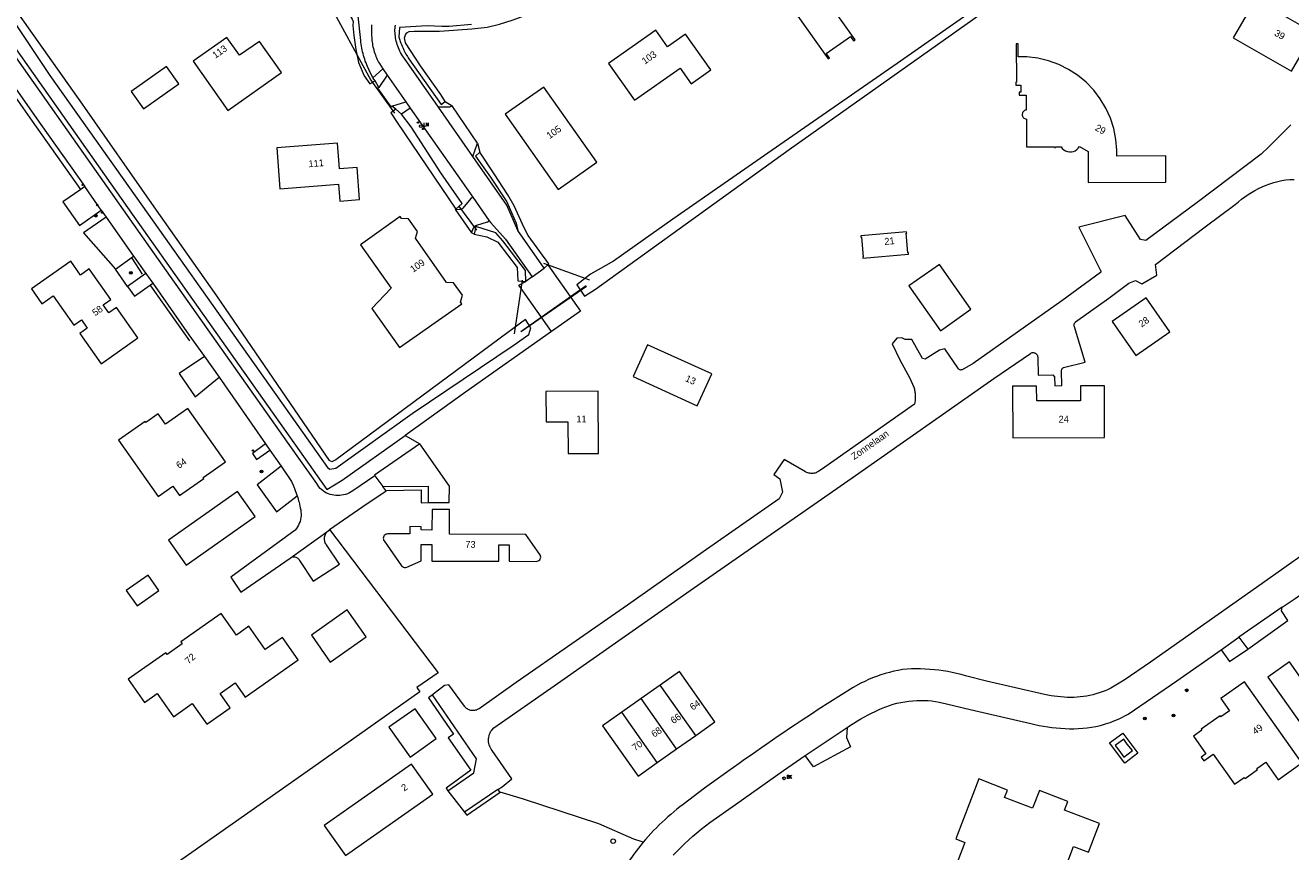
# Model space of a CAD drawing. Header units: metres. Extents: x 138165 to 154469, y 480134 to 494189.
# Tile 375 of 656: x 150321 to 150553, y 482721 to 482873. Entities that reach past the tile are written whole.
import ezdxf

# ---------------------------------------------------------------- set-up
doc = ezdxf.new("R2010")
doc.units = ezdxf.units.M
doc.header["$LTSCALE"] = 0.001
doc.header["$MEASUREMENT"] = 0
for name, color, linetype, lineweight in [('Level 5', 7, 'Continuous', 0), ('TOP-L-duiker', 7, 'Continuous', 0), ('TOP-L-terrein schutting raster hek leuning', 7, 'Continuous', 0), ('TOP-L-topo objecten punt', 7, 'Continuous', 0), ('TOP-L-topo objecten vlak', 7, 'Continuous', 0), ('TOP-T-topo huisnummering naamgeving', 7, 'Continuous', 0)]:
    doc.layers.add(name, color=color, linetype=linetype, lineweight=lineweight)
doc.styles.add('Style-INTL_ISO', font='INTL_ISO.shx')
doc.styles.add('Style-STANDARD', font='STANDARD.shx')

# ---------------------------------------------------------------- blocks, each defined once
blk = doc.blocks.new('24')
at = {"layer": 'TOP-L-topo objecten punt', "color": 7, "linetype": 'Continuous', "lineweight": 0}
for radius in [0.025, 0.0182, 0.0115, 0.005]:
    blk.add_circle((0, 0), radius, dxfattribs=at)
blk = doc.blocks.new('*U13')
at = {"layer": 'Level 5', "color": 7, "linetype": 'Continuous', "lineweight": 0}
blk.add_circle((0, 0), 0.0415, dxfattribs=at)
blk = doc.blocks.new('150')
at = {"layer": 'Level 5', "color": 7, "linetype": 'Continuous', "lineweight": 0}
blk.add_blockref('*U13', (0, 0), dxfattribs=at)
blk = doc.blocks.new('72')
at = {"layer": 'TOP-L-topo objecten punt', "color": 7, "linetype": 'Continuous', "lineweight": 0}
blk.add_circle((0, 0), 0.025, dxfattribs=at)
at = {"layer": 'TOP-L-topo objecten punt', "color": 7, "linetype": 'Continuous', "lineweight": 0, "style": 'Style-STANDARD'}
blk.add_text('BK', height=0.06, dxfattribs=at).set_placement((0.0483, 0))
blk = doc.blocks.new('10')
at = {"layer": 'TOP-L-topo objecten punt', "linetype": 'Continuous', "lineweight": 0}
blk.add_circle((0, 0), 0.0125, dxfattribs=at)
blk = doc.blocks.new('16')
at = {"layer": 'TOP-L-topo objecten punt', "color": 7, "linetype": 'Continuous', "lineweight": 0}
blk.add_circle((0, 0), 0.025, dxfattribs=at)
at = {"layer": 'TOP-L-topo objecten punt', "color": 7, "linetype": 'Continuous', "lineweight": 0, "style": 'Style-STANDARD'}
blk.add_text('LM', height=0.06, dxfattribs=at).set_placement((0.0483, 0))

msp = doc.modelspace()

# ---------------------------------------------------------------- linework, layer by layer
at = {"layer": 'TOP-L-duiker', "flags": 128}
for points in [[(150369.09, 482882.58), (150376.45, 482877.44), (150384.56, 482862.56), (150388.86, 482856.51)], [(150400.6, 482839.57), (150403.89, 482835.14)], [(150424.58, 482825.96), (150416.15, 482828.99)], [(150412.23, 482825.98), (150410.78, 482816.14)], [(150411.94, 482816.59), (150423.93, 482824.98)], [(150412.08, 482816.62), (150423.94, 482824.9)]]:
    msp.add_lwpolyline(points, dxfattribs=at)
at = {"layer": 'TOP-L-terrein schutting raster hek leuning', "flags": 128}
for points in [[(150186.12, 483061.5), (150184.59, 483060.26), (150234.09, 482989.81), (150293.27, 482905.81), (150341.26, 482837.6), (150376.55, 482787.71), (150379.33, 482789.41), (150390.83, 482797.57)], [(150342.85, 482827.08), (150340.93, 482830)], [(150351.47, 482814.86), (150344.33, 482824.94)]]:
    msp.add_lwpolyline(points, dxfattribs=at)
at = {"layer": 'TOP-L-topo objecten vlak', "flags": 128}
for points in [[(150309.14, 483130.25), (150308.76, 483130.11), (150302.38, 483138.95), (150299.01, 483139.48), (150296.63, 483139.05), (150292.94, 483136.6), (150186.12, 483061.5), (150184.59, 483060.26), (150234.09, 482989.81), (150293.27, 482905.81), (150341.26, 482837.6), (150376.55, 482787.71), (150379.33, 482789.41), (150390.83, 482797.57)], [(150410.74, 482814.18), (150413.45, 482816.05), (150413.8, 482817.24), (150412.85, 482818.77), (150409.6, 482816.41), (150378.18, 482793.12), (150377.44, 482792.79), (150377, 482793.01), (150356.4, 482823.13), (150344.96, 482839.37), (150331.86, 482858.14), (150305.72, 482895.09), (150277.4, 482935.25), (150248.01, 482976.95), (150216.09, 483021.91)], [(150219.12, 483015.88), (150232.08, 482996.87), (150241.74, 482983.33), (150260.53, 482956.69), (150278.77, 482931.03), (150295.2, 482907.48), (150305.56, 482892.65), (150317.77, 482875.62), (150325.93, 482863.41), (150343.86, 482838.01), (150376.65, 482791.73), (150377.07, 482791.44), (150378.17, 482791.58), (150392.09, 482801.62), (150410.74, 482814.18)], [(150582.7, 482937.28), (150582.31, 482937.03), (150580.04, 482935.41), (150547.33, 482912.31), (150521.57, 482894.18), (150480.76, 482865.58), (150460.12, 482851.27), (150439.77, 482837.15), (150428.89, 482829.47), (150424.73, 482827.04), (150422.21, 482825.1), (150423.61, 482823.06), (150425.63, 482824.31), (150461.02, 482849.85), (150501.43, 482878.57), (150522.22, 482893.16), (150543.15, 482907.61), (150582.9, 482936.02), (150583.34, 482936.37)], [(150385.32, 482790.23), (150381.29, 482787.46), (150380.65, 482787.09), (150380.31, 482786.94), (150379.95, 482786.82), (150379.59, 482786.73), (150379.23, 482786.66), (150378.89, 482786.62), (150378.53, 482786.61), (150378.18, 482786.62), (150377.83, 482786.65), (150377.48, 482786.72), (150377.14, 482786.8), (150376.81, 482786.91), (150376.49, 482787.06), (150376.18, 482787.23), (150375.88, 482787.44), (150375.59, 482787.66), (150375.33, 482787.91), (150375.08, 482788.19), (150374.87, 482788.47), (150374.67, 482788.78), (150370.05, 482795.34), (150344.29, 482831.85), (150289.82, 482909.17)], [(150473.04, 482869.89), (150459.75, 482888.75), (150454.81, 482885.28), (150468.1, 482866.41), (150468.36, 482866.6), (150467.79, 482867.41), (150472.2, 482870.52), (150472.78, 482869.71), (150473.04, 482869.89)], [(150398.16, 482858.61), (150397.37, 482859.89), (150393.63, 482865.18), (150390.87, 482869.35), (150390.7, 482870.24), (150390.9, 482870.82), (150391.11, 482871.16), (150391.58, 482871.4), (150392.47, 482871.5), (150397.08, 482871.47), (150402.99, 482871.91), (150405.83, 482872.25), (150408.08, 482872.77), (150410.57, 482873.59), (150414.02, 482874.82), (150417.3, 482876.22), (150420.41, 482877.72), (150425.9, 482880.87), (150427.23, 482881.76)], [(150375.68, 482877.09), (150377.39, 482876.2), (150379.2, 482875.24), (150380.45, 482874.7), (150380.77, 482874.31), (150381.16, 482873.71), (150381.34, 482873.24), (150381.3, 482872.5), (150381.45, 482870.68), (150381.84, 482868.16), (150382.3, 482865.74), (150383.34, 482863.35), (150384.38, 482861.89), (150385.33, 482862.4)], [(150552.82, 482864.15), (150556.86, 482871.17), (150546.2, 482877.31), (150542.16, 482870.28), (150552.82, 482864.15)], [(150384.95, 482862.98), (150384.25, 482864.38), (150383.95, 482865.02), (150383.81, 482865.35), (150383.68, 482865.68), (150383.55, 482866.02), (150383.44, 482866.36), (150383.33, 482866.7), (150383.23, 482867.04), (150383.14, 482867.38), (150383.05, 482867.72), (150382.98, 482868.06), (150382.91, 482868.41), (150382.85, 482868.76), (150382.8, 482869.11), (150382.76, 482869.46), (150382.73, 482869.81), (150382.25, 482874.25)], [(150384.67, 482872.65), (150384.66, 482872.37), (150384.66, 482872.08), (150384.67, 482871.8), (150384.67, 482871.52), (150384.68, 482871.23), (150384.7, 482870.95), (150384.71, 482870.66), (150384.73, 482870.37), (150384.75, 482870.08), (150384.77, 482869.79), (150384.8, 482869.5), (150384.84, 482869.22), (150384.89, 482868.93), (150384.95, 482868.63), (150385.02, 482868.33), (150385.1, 482868.02), (150385.19, 482867.73), (150385.29, 482867.43), (150385.39, 482867.14), (150385.5, 482866.85), (150385.61, 482866.59), (150385.73, 482866.33), (150385.86, 482866.07), (150385.99, 482865.82), (150386.12, 482865.57), (150386.42, 482865.09), (150386.73, 482864.62)], [(150396.92, 482857.6), (150390.71, 482866.47), (150390.52, 482866.73), (150390.34, 482867), (150390.17, 482867.28), (150390.01, 482867.56), (150389.87, 482867.84), (150389.73, 482868.14), (150389.6, 482868.43), (150389.49, 482868.73), (150389.39, 482869.03), (150389.3, 482869.34), (150389.22, 482869.65), (150389.15, 482869.97), (150389.09, 482870.28), (150389.05, 482870.6), (150389.01, 482870.88), (150388.98, 482871.17), (150388.96, 482871.46), (150388.96, 482871.75), (150388.99, 482872.03), (150389.03, 482872.3), (150389.09, 482872.57)], [(150402.94, 482872.72), (150401.59, 482872.56), (150400.24, 482872.44), (150398.89, 482872.37), (150397.54, 482872.35), (150396.18, 482872.38), (150394.84, 482872.45), (150389.82, 482872.17), (150389.69, 482870.41), (150389.86, 482869.85), (150389.95, 482869.58), (150390.05, 482869.3), (150390.15, 482869.03), (150390.26, 482868.76), (150390.38, 482868.49), (150390.5, 482868.22), (150390.61, 482867.99), (150390.73, 482867.76), (150390.85, 482867.53), (150390.98, 482867.3), (150391.11, 482867.07), (150391.24, 482866.85), (150391.38, 482866.63), (150391.52, 482866.41), (150397.39, 482858.07), (150398.16, 482858.61)], [(150368.22, 482863.91), (150364.19, 482869.63), (150360.57, 482867.09), (150358.27, 482870.36), (150352.07, 482865.99), (150358.41, 482857), (150368.22, 482863.91)], [(150442.06, 482870.96), (150438.79, 482868.65), (150436.66, 482871.68), (150428, 482865.57), (150432.72, 482858.87), (150441.06, 482864.74), (150443.07, 482861.88), (150446.67, 482864.42), (150442.06, 482870.96)], [(150331.57, 482842.52), (150322.74, 482855.06), (150313.3, 482868.42), (150309.94, 482866.27), (150308.93, 482866.54)], [(150313.76, 482869.29), (150324.27, 482854.4), (150332.27, 482843.07)], [(150504.35, 482855.42), (150504.36, 482850.32), (150509.48, 482850.32), (150509.48, 482850.23), (150509.66, 482850.23), (150509.66, 482850.33), (150510.69, 482850.33), (150510.91, 482850.03), (150511.18, 482849.79), (150511.5, 482849.6), (150511.84, 482849.47), (150512.2, 482849.41), (150512.57, 482849.42), (150512.93, 482849.49), (150513.27, 482849.64), (150513.57, 482849.84), (150513.83, 482850.09), (150514.04, 482850.4), (150515.64, 482849.51), (150515.64, 482843.84), (150529.82, 482843.87), (150529.81, 482848.67), (150520.86, 482848.66), (150520.86, 482848.77), (150520.85, 482849.71), (150520.7, 482851.7), (150520.31, 482853.67), (150519.7, 482855.57), (150518.89, 482857.4), (150517.86, 482859.11), (150516.65, 482860.71), (150515.26, 482862.15), (150513.72, 482863.42), (150512.05, 482864.51), (150510.25, 482865.4), (150508.37, 482866.08), (150506.43, 482866.54), (150504.44, 482866.78), (150502.82, 482866.8), (150502.82, 482869.2), (150502.51, 482869.2), (150502.52, 482862.14), (150502.45, 482862.14), (150502.45, 482861.62), (150503.32, 482861.62), (150503.32, 482860.34), (150503.02, 482860.34), (150503.02, 482859.8), (150503.37, 482859.8), (150504.3, 482859.76), (150504.3, 482857.06), (150504.14, 482857.02), (150504, 482856.96), (150503.87, 482856.86), (150503.76, 482856.74), (150503.67, 482856.61), (150503.62, 482856.46), (150503.59, 482856.3), (150503.6, 482856.14), (150503.63, 482855.98), (150503.7, 482855.83), (150503.79, 482855.7), (150503.91, 482855.59), (150504.05, 482855.51), (150504.2, 482855.45), (150504.35, 482855.42)], [(150340.76, 482860.48), (150342.99, 482857.31), (150349.45, 482861.86), (150347.22, 482865.03), (150340.76, 482860.48)], [(150384.95, 482862.98), (150386.73, 482864.62)], [(150385.33, 482862.4), (150384.95, 482862.98)], [(150387.52, 482863.47), (150386.01, 482861.18)], [(150386.73, 482864.62), (150387.52, 482863.47)], [(150387.52, 482863.47), (150390.97, 482858.58)], [(150386.01, 482861.18), (150385.33, 482862.4)], [(150386.01, 482861.18), (150385.8, 482861.06), (150388.23, 482857.63), (150388.42, 482857.76)], [(150425.84, 482847.52), (150416.16, 482861.27), (150409.11, 482856.3), (150418.8, 482842.55), (150425.84, 482847.52)], [(150388.42, 482857.76), (150390.97, 482858.58)], [(150390.97, 482858.58), (150391.77, 482857.44)], [(150398.16, 482858.61), (150399.43, 482857.81)], [(150389.13, 482857.2), (150388.24, 482856.56), (150389.39, 482854.77), (150400.09, 482838.98)], [(150389.13, 482857.2), (150388.42, 482857.76)], [(150390.16, 482856.34), (150389.13, 482857.2)], [(150391.77, 482857.44), (150390.16, 482856.34)], [(150400.09, 482838.98), (150401.24, 482839.98), (150397.35, 482845.62), (150391.94, 482854.03), (150390.16, 482856.34)], [(150391.77, 482857.44), (150399.28, 482846.71), (150403.19, 482841.14)], [(150399.43, 482857.81), (150398.91, 482857.58), (150396.92, 482857.6)], [(150403.21, 482848.58), (150396.92, 482857.6)], [(150404.04, 482851), (150399.43, 482857.81)], [(150552.66, 482854.39), (150551.99, 482853.71), (150551.32, 482853.03), (150550.65, 482852.36), (150549.98, 482851.69), (150549.31, 482851.02), (150548.63, 482850.35), (150547.27, 482849.03), (150535.53, 482840.15), (150526.2, 482833.24), (150525.22, 482833.4), (150522.42, 482837.79), (150513.93, 482835.63), (150517.9, 482827.75), (150517.94, 482827.68), (150517.96, 482827.62), (150517.96, 482827.56), (150517.95, 482827.5), (150517.93, 482827.45), (150517.89, 482827.4), (150517.87, 482827.39), (150510.84, 482822.21), (150494.6, 482810.75), (150492.59, 482809.61), (150492.51, 482809.57), (150492.42, 482809.55), (150492.33, 482809.54), (150492.25, 482809.55), (150492.16, 482809.58), (150492.08, 482809.62), (150492.01, 482809.67), (150491.95, 482809.74), (150491.94, 482809.76), (150491.8, 482809.96), (150489.45, 482813.44), (150488.48, 482813.2), (150485.88, 482811.56), (150485.38, 482811.65), (150483.42, 482815.11), (150482.2, 482815.1), (150481.59, 482815.4), (150480.68, 482815.39), (150479.8, 482814.31), (150481.2, 482811.4), (150483.08, 482808.04), (150483.81, 482806.43), (150483.85, 482806.24), (150483.89, 482806.06), (150483.92, 482805.87), (150483.95, 482805.68), (150483.98, 482805.49), (150484, 482805.3), (150484.01, 482805.11), (150484.02, 482804.92), (150484.03, 482804.72), (150484.03, 482804.51), (150484.02, 482804.3), (150484.02, 482804.1), (150484, 482803.89), (150483.98, 482803.68), (150483.92, 482803.28), (150474.28, 482796.52), (150466.9, 482791.38), (150466.41, 482791.04), (150466.25, 482790.94), (150466.08, 482790.85), (150465.91, 482790.78), (150465.73, 482790.72), (150465.54, 482790.68), (150465.35, 482790.65), (150465.16, 482790.64), (150464.97, 482790.64), (150464.78, 482790.66), (150464.6, 482790.7), (150464.42, 482790.75), (150464.24, 482790.82), (150464.07, 482790.9), (150464.01, 482790.93), (150460.11, 482793.16), (150458.21, 482790.44), (150459.27, 482789.64), (150459.78, 482787.22), (150459.17, 482786.02), (150445.9, 482776.72), (150431.47, 482766.58), (150411.09, 482752.43), (150404.33, 482747.63), (150404.18, 482747.53), (150404.03, 482747.46), (150403.87, 482747.39), (150403.7, 482747.34), (150403.53, 482747.31), (150403.36, 482747.29), (150403.19, 482747.28), (150403.01, 482747.3), (150402.84, 482747.33), (150402.67, 482747.37), (150402.51, 482747.43), (150402.36, 482747.5), (150402.21, 482747.59), (150402.07, 482747.7), (150401.94, 482747.81), (150401.82, 482747.93), (150401.74, 482748.04), (150401.49, 482748.37), (150398.8, 482751.97), (150398.04, 482751.9), (150395.83, 482750.15)], [(150378.82, 482846.32), (150378.46, 482851.03), (150367.36, 482850.16), (150367.94, 482842.66), (150378.66, 482843.49), (150378.9, 482840.44), (150382.5, 482840.72), (150382.05, 482846.57), (150378.82, 482846.32)], [(150403.21, 482848.58), (150404.04, 482851)], [(150404.04, 482851), (150404.47, 482849.4)], [(150404.47, 482849.4), (150403.68, 482848.64), (150406.44, 482844.82), (150409.43, 482840.31), (150411.14, 482836.42), (150411.41, 482835.04)], [(150416.93, 482828.79), (150417.11, 482828.95), (150413.33, 482834.14), (150412.58, 482835.56), (150410.73, 482839.57), (150409.62, 482841.6), (150407.11, 482845.43), (150404.47, 482849.4)], [(150411.41, 482835.04), (150409.43, 482839.69), (150403.21, 482848.58)], [(150407.75, 482732.88), (150408.58, 482733.35), (150410.33, 482734.83), (150406.71, 482740.01), (150406.55, 482740.24), (150406.4, 482740.48), (150406.28, 482740.74), (150406.18, 482741.01), (150406.11, 482741.28), (150406.06, 482741.56), (150406.05, 482741.84), (150406.06, 482742.13), (150406.1, 482742.41), (150406.16, 482742.7), (150406.25, 482742.97), (150406.37, 482743.24), (150406.51, 482743.5), (150406.66, 482743.74), (150407.04, 482744.16), (150418.04, 482751.82), (150443.52, 482769.64), (150472.5, 482789.82), (150498.4, 482808.02), (150505.09, 482812.58), (150505.19, 482812.64), (150505.3, 482812.69), (150505.41, 482812.72), (150505.52, 482812.73), (150505.64, 482812.73), (150505.76, 482812.71), (150505.87, 482812.68), (150505.98, 482812.63), (150506.07, 482812.57), (150506.16, 482812.49), (150506.24, 482812.4), (150506.31, 482812.31), (150506.36, 482812.2), (150506.4, 482812.09), (150506.42, 482811.98), (150506.42, 482811.9), (150506.42, 482811.79), (150506.5, 482808.62), (150509.17, 482808.68), (150509.47, 482808.27), (150509.56, 482806.68), (150510.84, 482806.73), (150510.79, 482809.42), (150510.79, 482809.53), (150510.8, 482809.62), (150510.82, 482809.7), (150510.86, 482809.78), (150510.91, 482809.85), (150510.97, 482809.91), (150511.05, 482809.96), (150511.13, 482809.99), (150511.15, 482810), (150515.09, 482811.01), (150513.12, 482817.42), (150513.08, 482817.54), (150513.06, 482817.65), (150513.05, 482817.76), (150513.06, 482817.86), (150513.09, 482817.97), (150513.12, 482818.06), (150513.18, 482818.16), (150513.25, 482818.24), (150513.32, 482818.31), (150513.35, 482818.33), (150519.39, 482822.71), (150523.08, 482825.41), (150524.27, 482825.93), (150525.46, 482825.32), (150528.16, 482826.89), (150527.97, 482828.85), (150536.99, 482835.69), (150542.53, 482839.83), (150543.08, 482840.31), (150543.65, 482840.77), (150544.25, 482841.21), (150544.86, 482841.62), (150545.48, 482842.01), (150546.12, 482842.37), (150546.77, 482842.71), (150547.44, 482843.02), (150548.14, 482843.31), (150548.84, 482843.58), (150549.56, 482843.82), (150550.29, 482844.03), (150551.03, 482844.2), (150551.77, 482844.32), (150552.52, 482844.38), (150553.27, 482844.39)], [(150331.57, 482842.52), (150328.29, 482840.26), (150331.3, 482835.97), (150335.27, 482838.75)], [(150332.27, 482843.07), (150331.57, 482842.52)], [(150335.27, 482838.75), (150332.27, 482843.07)], [(150403.19, 482841.14), (150402.81, 482840.91), (150401.4, 482839.13), (150401.33, 482839.06), (150401.25, 482838.99), (150401.15, 482838.94), (150401.06, 482838.9), (150400.95, 482838.88), (150400.91, 482838.87), (150400.82, 482838.87), (150400.05, 482838.81)], [(150403.19, 482841.14), (150406.21, 482836.84)], [(150336.19, 482837.51), (150332.04, 482834.62), (150337.89, 482828)], [(150335.27, 482838.75), (150336.19, 482837.51)], [(150336.19, 482837.51), (150341.21, 482830.33)], [(150389.94, 482837.59), (150382.66, 482832.46), (150388.28, 482824.49), (150384.77, 482820.79), (150389.81, 482813.64), (150401.17, 482821.65), (150400.94, 482821.97), (150401.3, 482823.2), (150399.68, 482825.49), (150398.41, 482825.57), (150392.7, 482833.66), (150393.06, 482834.89), (150391.45, 482837.18), (150390.17, 482837.26), (150389.94, 482837.59)], [(150400.05, 482838.81), (150400.09, 482838.98)], [(150400.05, 482838.81), (150402.97, 482834.6)], [(150402.97, 482834.6), (150403.35, 482835.53), (150403.4, 482835.64), (150403.47, 482835.73), (150403.54, 482835.81), (150403.63, 482835.88), (150403.73, 482835.94), (150403.83, 482835.99), (150403.86, 482836), (150403.95, 482836.02), (150405.86, 482836.62), (150406.21, 482836.84)], [(150412.89, 482825.73), (150412.82, 482827.72), (150408.71, 482833.17), (150407.42, 482834.64), (150403.77, 482835.78), (150403.45, 482834.39)], [(150406.21, 482836.84), (150406.47, 482836.47), (150409.18, 482833.48), (150414.05, 482826.59)], [(150416.26, 482828.19), (150411.41, 482835.04)], [(150474.46, 482829.99), (150482.83, 482830.75), (150482.8, 482830.99), (150482.7, 482830.98), (150482.38, 482834.57), (150482.48, 482834.58), (150482.46, 482834.82), (150474.09, 482834.06), (150474.11, 482833.82), (150474.21, 482833.83), (150474.54, 482830.24), (150474.44, 482830.23), (150474.46, 482829.99)], [(150403.45, 482834.39), (150402.97, 482834.6)], [(150403.45, 482834.39), (150405.73, 482833.87), (150407.75, 482832.91), (150411.3, 482828.31), (150411.45, 482825.82), (150412.89, 482825.73)], [(150337.89, 482828), (150341.21, 482830.33)], [(150341.21, 482830.33), (150343.45, 482827.22)], [(150330.32, 482817.72), (150331.69, 482818.69), (150332.73, 482817.22), (150331.36, 482816.25), (150335.28, 482810.69), (150341.99, 482815.42), (150338.07, 482820.98), (150336.7, 482820.02), (150335.67, 482821.49), (150337.04, 482822.46), (150333.12, 482828.02), (150331.51, 482826.89), (150329.73, 482829.42), (150322.56, 482824.36), (150324.47, 482821.65), (150326.53, 482823.1), (150330.32, 482817.72)], [(150340.09, 482824.83), (150337.89, 482828)], [(150414.05, 482826.59), (150416.26, 482828.19)], [(150416.26, 482828.19), (150416.93, 482828.79)], [(150416.93, 482828.79), (150422.9, 482820.32), (150417.58, 482816.58)], [(150482.89, 482824.91), (150488.65, 482816.73), (150494.21, 482820.65), (150488.45, 482828.83), (150482.89, 482824.91)], [(150343.45, 482827.22), (150340.09, 482824.83)], [(150343.45, 482827.22), (150344.7, 482825.43)], [(150417.58, 482816.58), (150411.63, 482825.03), (150412.89, 482825.73)], [(150414.05, 482826.59), (150412.89, 482825.73)], [(150340.09, 482824.83), (150341.35, 482823.02), (150344.7, 482825.43)], [(150344.7, 482825.43), (150351.33, 482815.98), (150354.17, 482812)], [(150520, 482818.39), (150524.37, 482812.17), (150530.59, 482816.55), (150526.21, 482822.76), (150520, 482818.39)], [(150417.58, 482816.58), (150401.88, 482805.51), (150390.83, 482797.57)], [(150444.22, 482803.01), (150446.87, 482808.83), (150435.13, 482814.17), (150432.48, 482808.35), (150444.22, 482803.01)], [(150354.17, 482812), (150349.51, 482808.91), (150352.45, 482804.63), (150356.85, 482808.21)], [(150354.17, 482812), (150356.85, 482808.21)], [(150356.85, 482808.21), (150365.31, 482796.04)], [(150416.57, 482800.05), (150420.57, 482800.08), (150420.61, 482794.28), (150426.17, 482794.31), (150426.1, 482805.67), (150416.54, 482805.61), (150416.57, 482800.05)], [(150501.85, 482797.14), (150518.64, 482797.19), (150518.62, 482806.65), (150514.22, 482806.64), (150514.23, 482803.94), (150506.23, 482803.92), (150506.22, 482806.62), (150501.82, 482806.6), (150501.85, 482797.14)], [(150551.11, 482766.22), (150553.45, 482767.8), (150566.75, 482777.1), (150567.83, 482777.68), (150568.89, 482778.32), (150569.91, 482779.01), (150570.91, 482779.75), (150571.87, 482780.53), (150572.79, 482781.35), (150573.67, 482782.22), (150574.51, 482783.12), (150575.31, 482784.06), (150576.1, 482785.09), (150576.84, 482786.16), (150577.53, 482787.27), (150578.16, 482788.42), (150578.74, 482789.59), (150579.72, 482792.01), (150581.59, 482798.25), (150584.09, 482806.1)], [(150345.71, 482786.44), (150348.41, 482788.34), (150349.62, 482786.62), (150354.03, 482789.73), (150353.92, 482789.9), (150358.01, 482792.78), (150351.14, 482802.52), (150347.05, 482799.64), (150345.71, 482801.54), (150343.46, 482799.96), (150343.34, 482800.12), (150338.48, 482796.7), (150345.71, 482786.44)], [(150365.31, 482796.04), (150362.96, 482794.28), (150363.69, 482793.16), (150366.11, 482794.88)], [(150365.31, 482796.04), (150366.11, 482794.88)], [(150393.54, 482796.03), (150385.26, 482790.34), (150385.32, 482790.23)], [(150390.83, 482797.57), (150393.54, 482796.03)], [(150395.03, 482785.3), (150398.89, 482785.32), (150398.91, 482788.31), (150393.54, 482796.03)], [(150366.11, 482794.88), (150368.17, 482791.95)], [(150368.17, 482791.95), (150363.82, 482788.56), (150367.32, 482783.62), (150371.11, 482786.53)], [(150368.17, 482791.95), (150370.06, 482789.17), (150370.36, 482788.52), (150370.5, 482788.2), (150370.63, 482787.87), (150370.76, 482787.54), (150370.88, 482787.2), (150371, 482786.87), (150371.11, 482786.53)], [(150385.32, 482790.23), (150386.77, 482788.24)], [(150360.2, 482787.33), (150347.58, 482778.44), (150350.79, 482773.88), (150363.41, 482782.77), (150360.2, 482787.33)], [(150371.11, 482786.53), (150371.2, 482786.24), (150371.29, 482785.96), (150371.37, 482785.66), (150371.44, 482785.37), (150371.52, 482785.03), (150371.6, 482784.68), (150371.67, 482784.33), (150371.74, 482783.97), (150371.79, 482783.62), (150371.82, 482783.27), (150371.82, 482782.91), (150371.79, 482782.57), (150371.72, 482782.22), (150371.62, 482781.88), (150371.49, 482781.54), (150371.33, 482781.21), (150371.16, 482780.89), (150370.95, 482780.59), (150370.73, 482780.3), (150358.95, 482771.66), (150360.81, 482768.91), (150369.81, 482775.17)], [(150377.02, 482780.38), (150383.09, 482784.58), (150387.35, 482787.47), (150387.29, 482787.55)], [(150386.77, 482788.24), (150395.01, 482788.3), (150395.03, 482785.3)], [(150387.29, 482787.55), (150386.77, 482788.24)], [(150387.29, 482787.55), (150393.73, 482787.62), (150393.74, 482785.29), (150395.03, 482785.3)], [(150386.98, 482778.32), (150390.18, 482773.78), (150390.32, 482773.63), (150390.51, 482773.51), (150390.72, 482773.45), (150390.94, 482773.45), (150391.15, 482773.51), (150393.74, 482774.64), (150393.76, 482777.63), (150395.72, 482777.62), (150395.71, 482774.63), (150407.95, 482774.59), (150407.96, 482777.58), (150409.85, 482777.58), (150409.84, 482774.58), (150414.8, 482774.57), (150415.14, 482774.64), (150415.29, 482774.73), (150415.42, 482774.85), (150415.52, 482775), (150415.58, 482775.16), (150415.61, 482775.33), (150415.59, 482775.51), (150415.54, 482775.67), (150415.46, 482775.83), (150412.88, 482779.49), (150398.95, 482779.54), (150398.96, 482784.04), (150395.75, 482784.05), (150395.73, 482780.3), (150393.76, 482780.31), (150393.77, 482780.91), (150391.7, 482780.92), (150391.7, 482779.57), (150387.64, 482779.58), (150387.46, 482779.56), (150387.3, 482779.51), (150387.15, 482779.42), (150387.02, 482779.29), (150386.93, 482779.15), (150386.86, 482778.99), (150386.84, 482778.81), (150386.85, 482778.64), (150386.9, 482778.47), (150386.98, 482778.32)], [(150377.02, 482780.38), (150396.88, 482754.22), (150392.99, 482751.49), (150393.54, 482750.71), (150372.9, 482736.17), (150348.37, 482718.89), (150335.72, 482710.45)], [(150369.81, 482775.17), (150369.9, 482775.23), (150370.02, 482775.29), (150370.15, 482775.34), (150370.29, 482775.37), (150370.42, 482775.38), (150370.56, 482775.38), (150370.7, 482775.37), (150370.83, 482775.33), (150370.96, 482775.29), (150371.08, 482775.22), (150371.2, 482775.15), (150371.3, 482775.06), (150371.39, 482774.96), (150371.48, 482774.85), (150371.55, 482774.74), (150374, 482770.97), (150378.82, 482774.05), (150376.44, 482777.57), (150376.4, 482777.64), (150376.31, 482777.79), (150376.24, 482777.96), (150376.18, 482778.12), (150376.14, 482778.3), (150376.11, 482778.47), (150376.1, 482778.65), (150376.1, 482778.83), (150376.12, 482779.01), (150376.16, 482779.19), (150376.21, 482779.36), (150376.28, 482779.52), (150376.36, 482779.68), (150376.46, 482779.83), (150376.57, 482779.98), (150376.69, 482780.11), (150376.82, 482780.23), (150376.92, 482780.3)], [(150369.81, 482775.17), (150376.92, 482780.3)], [(150376.92, 482780.3), (150377.02, 482780.38)], [(150559.31, 482778.9), (150547.45, 482770.53), (150527.02, 482756.14), (150522.19, 482752.85), (150519.81, 482751.36), (150519.28, 482751.12), (150518.74, 482750.9), (150518.19, 482750.69), (150517.64, 482750.51), (150517.07, 482750.34), (150516.51, 482750.19), (150515.94, 482750.06), (150515.36, 482749.95), (150514.78, 482749.86), (150514.2, 482749.79), (150513.61, 482749.73), (150513.02, 482749.7), (150512.42, 482749.69), (150511.82, 482749.7), (150511.23, 482749.73), (150510.63, 482749.78), (150510.04, 482749.84), (150509.45, 482749.91), (150508.85, 482750.01), (150507.66, 482750.25), (150497.08, 482752.65), (150493.21, 482753.64), (150492.42, 482753.86), (150491.61, 482754.06), (150490.81, 482754.24), (150489.99, 482754.41), (150489.17, 482754.54), (150488.35, 482754.66), (150487.53, 482754.75), (150486.7, 482754.83), (150485.87, 482754.88), (150485.03, 482754.92), (150484.2, 482754.93), (150483.37, 482754.91), (150482.54, 482754.86), (150481.71, 482754.77), (150480.9, 482754.64), (150480.1, 482754.48), (150479.31, 482754.28), (150478.52, 482754.06), (150477.75, 482753.82), (150476.98, 482753.55), (150476.24, 482753.27), (150475.52, 482752.96), (150474.8, 482752.63), (150474.09, 482752.28), (150472.72, 482751.52), (150466.31, 482747.47), (150465.26, 482746.78), (150464.22, 482746.1), (150463.17, 482745.4), (150462.13, 482744.71), (150461.09, 482744.01), (150460.05, 482743.31), (150459.02, 482742.6), (150457.98, 482741.89), (150456.95, 482741.18), (150455.92, 482740.47), (150454.9, 482739.76), (150453.88, 482739.04), (150452.86, 482738.32), (150451.84, 482737.59), (150449.81, 482736.14), (150445.54, 482733.12), (150441.62, 482730.12), (150441.05, 482729.68), (150440.49, 482729.24), (150439.94, 482728.79), (150439.39, 482728.32), (150438.85, 482727.85), (150438.32, 482727.37), (150437.8, 482726.89), (150437.27, 482726.38), (150436.76, 482725.87), (150436.24, 482725.35), (150435.74, 482724.82), (150435.25, 482724.28), (150434.77, 482723.74), (150434.33, 482723.22)], [(150343.86, 482772.05), (150339.87, 482769.24), (150341.86, 482766.42), (150345.85, 482769.24), (150343.86, 482772.05)], [(150377.16, 482756.17), (150383.7, 482760.78), (150380.24, 482765.68), (150373.7, 482761.08), (150377.16, 482756.17)], [(150551.11, 482766.22), (150543.17, 482760.74)], [(150544.82, 482758.54), (150552.15, 482763.73), (150550.96, 482765.55), (150551.11, 482766.22)], [(150359.78, 482752.37), (150361.62, 482749.75), (150371.27, 482756.55), (150368.39, 482760.63), (150365.28, 482758.45), (150362.28, 482762.7), (150359.99, 482761.08), (150357.23, 482765.01), (150349.87, 482759.83), (150350.1, 482759.5), (150347.32, 482757.54), (150347.09, 482757.87), (150340.23, 482753.03), (150343.22, 482748.78), (150345.51, 482750.39), (150348.51, 482746.14), (150351.94, 482748.56), (150354.59, 482744.8), (150358.84, 482747.79), (150357, 482750.41), (150359.78, 482752.37)], [(150539.96, 482758.4), (150543.17, 482760.74)], [(150539.96, 482758.4), (150541.47, 482756.24), (150544.82, 482758.54)], [(150543.17, 482760.74), (150544.82, 482758.54)], [(150471.62, 482744.17), (150472.23, 482744.6), (150472.85, 482745.01), (150473.48, 482745.4), (150474.11, 482745.78), (150474.76, 482746.15), (150475.41, 482746.5), (150476.05, 482746.82), (150476.69, 482747.14), (150477.34, 482747.44), (150478, 482747.72), (150478.66, 482747.99), (150479.33, 482748.23), (150480.01, 482748.44), (150480.7, 482748.63), (150481.41, 482748.78), (150482.13, 482748.92), (150482.86, 482749.02), (150483.58, 482749.1), (150484.31, 482749.15), (150485.04, 482749.16), (150485.72, 482749.15), (150486.39, 482749.11), (150487.07, 482749.05), (150487.74, 482748.96), (150488.41, 482748.85), (150489.73, 482748.54), (150494.07, 482747.51), (150505.16, 482744.94), (150505.92, 482744.75), (150506.7, 482744.58), (150507.47, 482744.43), (150508.25, 482744.3), (150509.03, 482744.2), (150509.82, 482744.11), (150510.61, 482744.05), (150511.41, 482744.01), (150512.22, 482743.98), (150513.03, 482743.98), (150513.84, 482744), (150514.64, 482744.05), (150515.45, 482744.13), (150516.24, 482744.24), (150517.04, 482744.39), (150517.92, 482744.59), (150518.79, 482744.84), (150519.65, 482745.12), (150520.5, 482745.45), (150521.33, 482745.8), (150522.95, 482746.62), (150531.87, 482752.73), (150539.96, 482758.4)], [(150552.41, 482756.19), (150548.49, 482753.42), (150556.93, 482741.45), (150560.85, 482744.21), (150552.41, 482756.19)], [(150443.93, 482742.76), (150447.45, 482745.24), (150440.97, 482754.43), (150437.45, 482751.96)], [(150437.45, 482751.96), (150433.94, 482749.48)], [(150443.93, 482742.76), (150437.45, 482751.96)], [(150548.23, 482737.65), (150550.33, 482734.66), (150554.66, 482737.71), (150544.21, 482752.55), (150539.88, 482749.5), (150541.46, 482747.26), (150539.9, 482746.16), (150539.76, 482746.36), (150536.29, 482743.91), (150536.43, 482743.71), (150534.86, 482742.61), (150537.14, 482739.36), (150536.3, 482738.77), (150536.76, 482738.12), (150538.48, 482739.33), (150542.37, 482733.81), (150544.17, 482735.08), (150544.3, 482734.88), (150546.59, 482736.49), (150546.46, 482736.69), (150548.09, 482737.84), (150548.23, 482737.65)], [(150395.83, 482750.15), (150395.11, 482749.65), (150399.67, 482742.99), (150398.69, 482742.32), (150402.81, 482736.37), (150398.31, 482733.11), (150398.64, 482732.65)], [(150398.64, 482732.65), (150403.36, 482735.91), (150403.85, 482738.48), (150395.83, 482750.15)], [(150433.94, 482749.48), (150430.42, 482747)], [(150440.42, 482740.28), (150433.94, 482749.48)], [(150391.73, 482738.78), (150396.52, 482742.16), (150392.67, 482747.63), (150387.88, 482744.25), (150391.73, 482738.78)], [(150430.42, 482747), (150426.91, 482744.53), (150433.39, 482735.33), (150436.9, 482737.81)], [(150436.9, 482737.81), (150430.42, 482747)], [(150440.42, 482740.28), (150443.93, 482742.76)], [(150471.62, 482744.17), (150471.48, 482742.36), (150472.19, 482740.64), (150465.45, 482736.99), (150463.92, 482739.06)], [(150463.92, 482739.06), (150471.62, 482744.17)], [(150522.32, 482737.7), (150519.56, 482741.4), (150521.99, 482743.16), (150524.73, 482739.49), (150522.32, 482737.7)], [(150436.9, 482737.81), (150440.42, 482740.28)], [(150521.26, 482740.06), (150522.15, 482738.79), (150523.73, 482739.97), (150522.77, 482741.17), (150522.15, 482742.07), (150520.58, 482740.89), (150521.26, 482740.06)], [(150439.83, 482720.83), (150440.5, 482721.56), (150441.2, 482722.27), (150441.91, 482722.97), (150442.64, 482723.66), (150443.39, 482724.32), (150444.15, 482724.97), (150444.93, 482725.6), (150446.53, 482726.81), (150451.17, 482730.15), (150459.94, 482736.33), (150463.92, 482739.06)], [(150379.92, 482720.82), (150395.86, 482732.04), (150392.01, 482737.52), (150376.06, 482726.29), (150379.92, 482720.82)], [(150511.55, 482718.72), (150512.99, 482722.45), (150515.7, 482721.41), (150517.72, 482726.63), (150511.33, 482729.1), (150511.95, 482730.69), (150506.72, 482732.71), (150505.46, 482729.45), (150500.38, 482731.41), (150500.9, 482732.77), (150495.68, 482734.79), (150491.43, 482723.83), (150493.11, 482723.18), (150491.81, 482719.83)], [(150398.64, 482732.65), (150401.7, 482728.7)], [(150407.75, 482732.88), (150401.7, 482728.7)], [(150401.7, 482728.7), (150402.1, 482728.16), (150408.2, 482732.37)], [(150408.2, 482732.37), (150407.75, 482732.88)], [(150434.33, 482723.22), (150432.63, 482723.79), (150426.21, 482726.57), (150412.46, 482731.1), (150408.2, 482732.37)], [(150434.33, 482723.22), (150433.89, 482722.69), (150433.46, 482722.15), (150433.05, 482721.6), (150432.64, 482721.05), (150432.24, 482720.5), (150431.84, 482719.93), (150431.46, 482719.37), (150431.09, 482718.81), (150430.73, 482718.26), (150430.39, 482717.69), (150430.04, 482717.12), (150429.73, 482716.59), (150429.42, 482716.04), (150429.12, 482715.5), (150428.83, 482714.95), (150428.54, 482714.39)]]:
    msp.add_lwpolyline(points, dxfattribs=at)

# ---------------------------------------------------------------- block references
at = {"layer": 'TOP-L-topo objecten punt', "xscale": 10, "yscale": 10, "zscale": 10}
for name, p in [('10', (150393.17, 482854.78)), ('16', (150393.68, 482854.13)), ('10', (150394.11, 482853.61)), ('10', (150331.89, 482843.4)), ('10', (150334.56, 482839.69)), ('24', (150334.33, 482837.76)), ('10', (150335.46, 482838.33)), ('24', (150340.7, 482827.31)), ('10', (150363.01, 482794.81)), ('24', (150364.56, 482791.01)), ('24', (150533.64, 482750.99)), ('24', (150525.99, 482745.86)), ('24', (150531.25, 482746.37)), ('72', (150460.06, 482734.9)), ('150', (150428.84, 482723.41))]:
    msp.add_blockref(name, p, dxfattribs=at)

# ---------------------------------------------------------------- texts
at = {"layer": 'TOP-T-topo huisnummering naamgeving', "style": 'Style-INTL_ISO'}
for s, rotation, p in [('39', 330.1, (150549.53, 482870.77)), ('113', 35.2, (150356.15, 482866.42)), ('103', 35.2, (150434.63, 482865.36)), ('105', 35.2, (150417.22, 482851.73)), ('29', 331, (150516.78, 482853.45)), ('111', 4.4, (150373.22, 482846.61)), ('21', 5.2, (150478.46, 482832.41)), ('109', 35.2, (150392.29, 482827.31)), ('58', 35.2, (150334.2, 482819.35)), ('28', 35.2, (150525.41, 482817.31)), ('13', 335.5, (150441.9, 482807.57)), ('11', 0.4, (150422.13, 482799.97)), ('24', 0.2, (150510.24, 482799.93)), ('Zonnelaan', 35.2, (150472.88, 482793.08)), ('64', 35.2, (150349.52, 482791.45)), ('72', 41.9, (150351.27, 482755.7)), ('64', 35.2, (150443.39, 482747.27)), ('66', 35.2, (150439.87, 482744.79)), ('49', 35.2, (150546.17, 482742.83)), ('68', 35.2, (150436.35, 482742.32)), ('70', 35.2, (150432.84, 482739.84)), ('2', 35.1, (150390.66, 482732.48))]:
    msp.add_text(s, height=1.25, rotation=rotation, dxfattribs=at).set_placement(p)
msp.add_text('73', height=1.25, dxfattribs=at).set_placement((150401.84, 482777.05))

doc.saveas('drawing.dxf')
